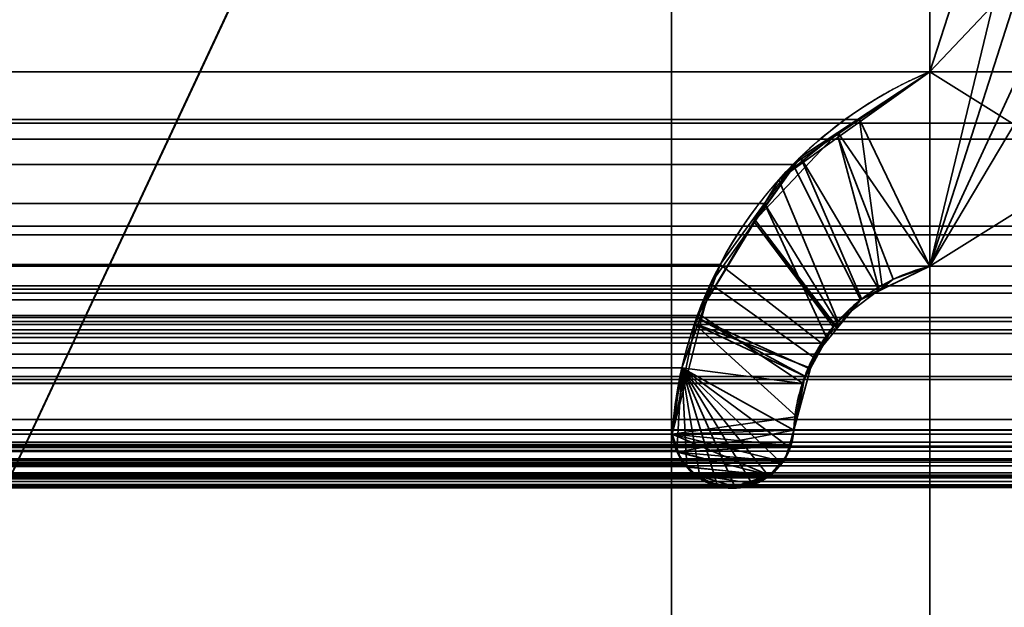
# Model space of a CAD drawing. Header units: millimetres. Extents: x -490 to 6690, y -115 to 152.
# Tile 692 of 1056: x 3401.88 to 3406.59, y 5.63 to 8.44. Entities that reach past the tile are written whole.
import ezdxf

# ---------------------------------------------------------------- set-up
doc = ezdxf.new("R2010")
doc.units = ezdxf.units.MM
doc.layers.add('151', color=253, linetype='Continuous')

# ---------------------------------------------------------------- blocks, each defined once
blk = doc.blocks.new('UG_SURFACE_003')
at = {"layer": '151', "color": 252, "linetype": 'Continuous', "lineweight": 35}
for points in [[(3589.9999, -6.2, 2202.5001), (3589.9999, 133.2, 2202.5001), (2410.0001, 133.2, 2202.5001), (2410.0001, -6.2, 2202.5001)], [(2559.9999, -6.2, 2052.5), (2559.9999, 133.2, 2052.5), (3440.0001, 133.2, 2052.5), (3440.0001, -6.2, 2052.5)]]:
    blk.add_3dface(points, dxfattribs=at)
blk = doc.blocks.new('UG_SURFACE_205')
at = {"layer": '151', "color": 254, "linetype": 'Continuous', "lineweight": 35}
for points in [[(3425.2501, -10, 2032.7499), (3425.2501, 136.75, 2032.7499), (2574.7499, 136.75, 2032.7499), (2574.7499, -10, 2032.7499)], [(3405, 13, 2012.5), (3405, 5, 2012.5), (3401.2499, 5, 2008.75), (3401.2499, 131.75, 2008.75)], [(3417.5, 21, 2025.0001), (3417.5, -8, 2025.0001), (2582.5, -8, 2025.0001), (2582.5, 21, 2025.0001)], [(3413.0001, 5, 2020.4999), (3413.0001, 21, 2020.4999), (2586.9999, 21, 2020.4999), (2586.9999, 5, 2020.4999)], [(3408.9999, 13, 2016.5), (3408.9999, 5, 2016.5), (2591.0001, 5, 2016.5), (2591.0001, 13, 2016.5)], [(3405, 5, 2012.5), (3405, 13, 2012.5), (2595, 13, 2012.5), (2595, 5, 2012.5)]]:
    blk.add_3dface(points, dxfattribs=at)
blk = doc.blocks.new('UG_SURFACE_208')
at = {"layer": '151', "color": 254, "linetype": 'Continuous', "lineweight": 35}
for points in [[(3401.2978, 132.0496, 2008.7976), (3401.2499, 131.75, 2008.75), (3401.2499, 5, 2008.75), (3413.0001, 106, 2020.4999)], [(3405, 13, -7.5), (3405, 5, -7.5), (3401.2499, 5, -7.5), (3401.2499, 131.75, -7.5)], [(3405, 13, 2012.5), (3413.0001, 106, 2020.4999), (3401.2499, 5, 2008.75)], [(3401.2499, 5, 2008.75), (3405, 5, 2012.5), (3405, 13, 2012.5)], [(3405, 5, -7.5), (3405, 13, -7.5), (3405, 13, 2012.5), (3405, 5, 2012.5)]]:
    blk.add_3dface(points, dxfattribs=at)
blk = doc.blocks.new('UG_SURFACE_231')
at = {"layer": '151', "color": 14, "linetype": 'Continuous', "lineweight": 35}
for points in [[(3417.3, -10, 2024.8001), (3417.3, 19, 2024.8001), (2582.7, 19, 2024.8001), (2582.7, -10, 2024.8001)], [(3413.25, 16.25, 2020.75), (3413.25, -22, 2020.75), (2586.75, -22, 2020.75), (2586.75, 16.25, 2020.75)]]:
    blk.add_3dface(points, dxfattribs=at)
blk = doc.blocks.new('UG_SURFACE_232')
at = {"layer": '151', "color": 7, "linetype": 'Continuous', "lineweight": 35}
for points in [[(2586.75, 16, 2020.75), (2586.75, -22, 2020.75), (3413.25, -22, 2020.75), (3413.25, 16, 2020.75)], [(3413.0001, 16, 2020.4999), (3413.0001, -22, 2020.4999), (2586.9999, -22, 2020.4999), (2586.9999, 16, 2020.4999)]]:
    blk.add_3dface(points, dxfattribs=at)
blk = doc.blocks.new('UG_SURFACE_238')
at = {"layer": '151', "color": 253, "linetype": 'Continuous', "lineweight": 35}
for points in [[(3406.235, 8.1895, 2013.7351), (3406.235, 9.7575, 2013.7351), (3406.8387, 10.9244, 2014.3387), (3407.12, 10.9237, 2014.6201)], [(3406.235, 7.26, 2013.7351), (3407.12, 10.9237, 2014.6201), (3407.1887, 10.9236, 2014.6887), (3407.388, 10.853, 2014.888)], [(3407.12, 10.9237, 2014.6201), (3406.235, 7.26, 2013.7351), (3406.235, 8.1895, 2013.7351)], [(3407.388, 10.853, 2014.888), (3407.8071, 10.6485, 2015.3072), (3406.235, 7.26, 2013.7351)], [(3406.235, 7.26, 2013.7351), (3407.8071, 10.6485, 2015.3072), (3407.7232, 9.7575, 2015.223)], [(2592.2768, 9.7575, 2015.223), (2592.2768, 8.1895, 2015.223), (3407.7232, 8.1895, 2015.223), (3407.7232, 9.7575, 2015.223)], [(2593.765, 8.1895, 2013.7351), (2593.765, 9.7575, 2013.7351), (3406.235, 9.7575, 2013.7351), (3406.235, 8.1895, 2013.7351)], [(3406.235, 7.26, 2013.7351), (3407.7232, 9.7575, 2015.223), (3407.7232, 8.1895, 2015.223)], [(3408.1497, 7.9443, 2015.6498), (3407.7232, 8.1895, 2015.223), (2592.2768, 8.1895, 2015.223), (2591.8503, 7.9443, 2015.6498)], [(2593.765, 8.1895, 2013.7351), (3406.235, 8.1895, 2013.7351), (3405.8993, 7.9618, 2013.3991), (2594.1007, 7.9618, 2013.3991)], [(3405.8993, 7.9618, 2013.3991), (3406.235, 8.1895, 2013.7351), (3406.235, 7.26, 2013.7351)], [(3407.7232, 8.1895, 2015.223), (3407.7232, 7.26, 2015.223), (3406.235, 7.26, 2013.7351)], [(2594.4178, 7.7469, 2013.0823), (2594.1007, 7.9618, 2013.3991), (3405.8993, 7.9618, 2013.3991)], [(2594.4178, 7.7469, 2013.0823), (3405.8993, 7.9618, 2013.3991), (3405.5822, 7.7469, 2013.0823)], [(3406.0092, 7.1507, 2013.5093), (3405.9043, 7.1, 2013.4044), (3405.5822, 7.7469, 2013.0823), (3405.8993, 7.9618, 2013.3991)], [(3405.8993, 7.9618, 2013.3991), (3406.235, 7.26, 2013.7351), (3406.0092, 7.1507, 2013.5093)], [(2591.7773, 7.8674, 2015.7228), (3408.2227, 7.8674, 2015.7228), (3408.1497, 7.9443, 2015.6498)], [(2591.8503, 7.9443, 2015.6498), (2591.7773, 7.8674, 2015.7228), (3408.1497, 7.9443, 2015.6498)], [(3408.6165, 7.452, 2016.1166), (3408.2227, 7.8674, 2015.7228), (2591.7773, 7.8674, 2015.7228), (2591.3835, 7.452, 2016.1166)], [(3405.5822, 7.7469, 2013.0823), (2594.5551, 7.5593, 2012.9449), (2594.4178, 7.7469, 2013.0823)], [(3405.5822, 7.7469, 2013.0823), (3405.4449, 7.5593, 2012.9449), (2594.5551, 7.5593, 2012.9449)], [(3405.4449, 7.5593, 2012.9449), (3405.5822, 7.7469, 2013.0823), (3405.9043, 7.1, 2013.4044), (3405.7982, 6.9827, 2013.2983)], [(2594.7673, 7.2694, 2012.7327), (2594.5551, 7.5593, 2012.9449), (3405.4449, 7.5593, 2012.9449)], [(2594.7673, 7.2694, 2012.7327), (3405.4449, 7.5593, 2012.9449), (3405.2327, 7.2694, 2012.7327)], [(3405.7422, 6.9206, 2013.242), (3405.7171, 6.893, 2013.2172), (3405.2327, 7.2694, 2012.7327), (3405.4449, 7.5593, 2012.9449)], [(3405.7982, 6.9827, 2013.2983), (3405.7422, 6.9206, 2013.242), (3405.4449, 7.5593, 2012.9449)], [(2591.3627, 7.4107, 2016.1374), (3408.6373, 7.4107, 2016.1374), (3408.6165, 7.452, 2016.1166)], [(2591.3835, 7.452, 2016.1166), (2591.3627, 7.4107, 2016.1374), (3408.6165, 7.452, 2016.1166)], [(3408.8445, 6.9969, 2016.3445), (3408.6373, 7.4107, 2016.1374), (2591.3627, 7.4107, 2016.1374), (2591.1555, 6.9969, 2016.3445)], [(2592.2768, 7.26, 2015.223), (3407.7232, 7.26, 2015.223), (3407.9313, 7.1673, 2015.4314), (2592.0687, 7.1673, 2015.4314)], [(2592.2768, 7.26, 2015.223), (2592.2768, 5.4905, 2015.223), (3407.7232, 5.4905, 2015.223), (3407.7232, 7.26, 2015.223)], [(2593.9908, 7.1507, 2013.5093), (3406.0092, 7.1507, 2013.5093), (3406.235, 7.26, 2013.7351), (2593.765, 7.26, 2013.7351)], [(2593.765, 5.4905, 2013.7351), (2593.765, 7.26, 2013.7351), (3406.235, 7.26, 2013.7351), (3406.235, 5.4905, 2013.7351)], [(3405.2327, 7.2694, 2012.7327), (2594.8579, 7.0244, 2012.6419), (2594.7673, 7.2694, 2012.7327)], [(3405.2327, 7.2694, 2012.7327), (3405.1421, 7.0244, 2012.6419), (2594.8579, 7.0244, 2012.6419)], [(3405.7171, 6.893, 2013.2172), (3405.6265, 6.702, 2013.1264), (3405.1421, 7.0244, 2012.6419), (3405.2327, 7.2694, 2012.7327)], [(3407.7232, 7.26, 2015.223), (3407.7232, 5.4905, 2015.223), (3406.235, 5.4905, 2013.7351), (3406.235, 7.26, 2013.7351)], [(2591.9893, 7.132, 2015.5108), (2592.0687, 7.1673, 2015.4314), (3407.9313, 7.1673, 2015.4314), (3408.0107, 7.132, 2015.5108)], [(3408.1314, 7.0149, 2015.6312), (2591.8686, 7.0149, 2015.6312), (2591.9893, 7.132, 2015.5108)], [(3408.0107, 7.132, 2015.5108), (3408.1314, 7.0149, 2015.6312), (2591.9893, 7.132, 2015.5108)], [(3405.9043, 7.1, 2013.4044), (2593.9908, 7.1507, 2013.5093), (2594.0957, 7.1, 2013.4044)], [(3405.9043, 7.1, 2013.4044), (3406.0092, 7.1507, 2013.5093), (2593.9908, 7.1507, 2013.5093)], [(2594.0957, 7.1, 2013.4044), (3405.7982, 6.9827, 2013.2983), (3405.9043, 7.1, 2013.4044)], [(2594.0957, 7.1, 2013.4044), (2594.2018, 6.9827, 2013.2983), (3405.7982, 6.9827, 2013.2983)], [(2591.8686, 7.0149, 2015.6312), (3408.1314, 7.0149, 2015.6312), (3408.191, 6.9568, 2015.691), (2591.809, 6.9568, 2015.691)], [(2594.9502, 6.7755, 2012.5499), (2594.8579, 7.0244, 2012.6419), (3405.1421, 7.0244, 2012.6419)], [(2594.9502, 6.7755, 2012.5499), (3405.1421, 7.0244, 2012.6419), (3405.0498, 6.7755, 2012.5499)], [(3405.0498, 6.7755, 2012.5499), (3405.1421, 7.0244, 2012.6419), (3405.6265, 6.702, 2013.1264), (3405.6261, 6.6996, 2013.1259)], [(2591.1555, 6.9969, 2016.3445), (2591.1236, 6.8404, 2016.3765), (3408.8764, 6.8404, 2016.3765)], [(2591.1555, 6.9969, 2016.3445), (3408.8764, 6.8404, 2016.3765), (3408.8445, 6.9969, 2016.3445)], [(2594.2578, 6.9206, 2013.242), (3405.7422, 6.9206, 2013.242), (3405.7982, 6.9827, 2013.2983), (2594.2018, 6.9827, 2013.2983)], [(2591.6789, 6.7324, 2015.821), (2591.7909, 6.9393, 2015.7092), (3408.324, 6.7195, 2015.8241)], [(2591.7909, 6.9393, 2015.7092), (2591.809, 6.9568, 2015.691), (3408.191, 6.9568, 2015.691), (3408.2091, 6.9393, 2015.7092)], [(2591.7909, 6.9393, 2015.7092), (3408.2091, 6.9393, 2015.7092), (3408.3211, 6.7324, 2015.821)], [(3408.3211, 6.7324, 2015.821), (3408.324, 6.7195, 2015.8241), (2591.7909, 6.9393, 2015.7092)], [(2594.2578, 6.9206, 2013.242), (3405.6265, 6.702, 2013.1264), (3405.7171, 6.893, 2013.2172)], [(3405.6265, 6.702, 2013.1264), (2594.2578, 6.9206, 2013.242), (2594.2829, 6.893, 2013.2172)], [(3405.7171, 6.893, 2013.2172), (3405.7422, 6.9206, 2013.242), (2594.2578, 6.9206, 2013.242)], [(2594.2829, 6.893, 2013.2172), (3405.6261, 6.6996, 2013.1259), (3405.6265, 6.702, 2013.1264)], [(2594.2829, 6.893, 2013.2172), (2594.3735, 6.702, 2013.1264), (3405.6261, 6.6996, 2013.1259)], [(2591.0454, 6.458, 2016.4545), (3408.9546, 6.458, 2016.4545), (3408.8764, 6.8404, 2016.3765), (2591.1236, 6.8404, 2016.3765)], [(3408.324, 6.7195, 2015.8241), (2591.676, 6.7195, 2015.8241), (2591.6789, 6.7324, 2015.821)], [(3405.0498, 6.7755, 2012.5499), (2594.9965, 6.458, 2012.5036), (2594.9502, 6.7755, 2012.5499)], [(3405.0498, 6.7755, 2012.5499), (3405.0035, 6.458, 2012.5036), (2594.9965, 6.458, 2012.5036)], [(3405.0267, 6.375, 2012.5268), (3405.0243, 6.3793, 2012.5241), (3405.0035, 6.458, 2012.5036), (3405.0498, 6.7755, 2012.5499)], [(3405.0498, 6.7755, 2012.5499), (3405.0734, 6.3038, 2012.5735), (3405.0615, 6.3147, 2012.5616), (3405.0267, 6.375, 2012.5268)], [(3405.0498, 6.7755, 2012.5499), (3405.2184, 6.2159, 2012.7184), (3405.1383, 6.245, 2012.6381)], [(3405.1383, 6.245, 2012.6381), (3405.1368, 6.2455, 2012.6369), (3405.0734, 6.3038, 2012.5735), (3405.0498, 6.7755, 2012.5499)], [(3405.0498, 6.7755, 2012.5499), (3405.3032, 6.2065, 2012.8033), (3405.2553, 6.2025, 2012.7554), (3405.2184, 6.2159, 2012.7184)], [(3405.0498, 6.7755, 2012.5499), (3405.4646, 6.2594, 2012.9647), (3405.3884, 6.2176, 2012.8882)], [(3405.3884, 6.2176, 2012.8882), (3405.3798, 6.213, 2012.8798), (3405.3032, 6.2065, 2012.8033), (3405.0498, 6.7755, 2012.5499)], [(3405.0498, 6.7755, 2012.5499), (3405.5669, 6.3945, 2013.067), (3405.5414, 6.3376, 2013.0413), (3405.5259, 6.3197, 2013.0258)], [(3405.5259, 6.3197, 2013.0258), (3405.4816, 6.2686, 2012.9817), (3405.4646, 6.2594, 2012.9647), (3405.0498, 6.7755, 2012.5499)], [(3405.0498, 6.7755, 2012.5499), (3405.5851, 6.478, 2013.0851), (3405.5734, 6.4089, 2013.0734), (3405.5669, 6.3945, 2013.067)], [(3405.6261, 6.6996, 2013.1259), (3405.5851, 6.478, 2013.0851), (3405.0498, 6.7755, 2012.5499)], [(2591.6309, 6.5288, 2015.8691), (2591.676, 6.7195, 2015.8241), (3408.324, 6.7195, 2015.8241), (3408.3691, 6.5286, 2015.8691)], [(2594.3735, 6.702, 2013.1264), (2594.3739, 6.6996, 2013.1259), (3405.6261, 6.6996, 2013.1259)], [(2594.4149, 6.478, 2013.0851), (3405.5851, 6.478, 2013.0851), (3405.6261, 6.6996, 2013.1259), (2594.3739, 6.6996, 2013.1259)], [(3408.3731, 6.478, 2015.8732), (2591.6269, 6.478, 2015.8732), (2591.6309, 6.5288, 2015.8691)], [(3408.3691, 6.5286, 2015.8691), (3408.3731, 6.478, 2015.8732), (2591.6309, 6.5288, 2015.8691)], [(3408.9546, 6.458, 2016.4545), (2591.0454, 6.458, 2016.4545), (2591.0597, 6.3956, 2016.4402)], [(3408.9403, 6.3956, 2016.4402), (3408.9546, 6.458, 2016.4545), (2591.0597, 6.3956, 2016.4402)], [(3408.3731, 6.478, 2015.8732), (3408.3838, 6.42, 2015.8837), (2591.6162, 6.42, 2015.8837), (2591.6269, 6.478, 2015.8732)], [(3405.5734, 6.4089, 2013.0734), (2594.4149, 6.478, 2013.0851), (2594.4266, 6.4089, 2013.0734)], [(3405.5734, 6.4089, 2013.0734), (3405.5851, 6.478, 2013.0851), (2594.4149, 6.478, 2013.0851)], [(2594.9757, 6.3793, 2012.5241), (3405.0035, 6.458, 2012.5036), (3405.0243, 6.3793, 2012.5241)], [(2594.9757, 6.3793, 2012.5241), (2594.9965, 6.458, 2012.5036), (3405.0035, 6.458, 2012.5036)], [(2591.6126, 6.4006, 2015.8873), (3408.3838, 6.42, 2015.8837), (3408.3874, 6.4006, 2015.8873)], [(2591.6126, 6.4006, 2015.8873), (2591.6162, 6.42, 2015.8837), (3408.3838, 6.42, 2015.8837)], [(2594.4266, 6.4089, 2013.0734), (2594.4331, 6.3945, 2013.067), (3405.5669, 6.3945, 2013.067), (3405.5734, 6.4089, 2013.0734)], [(2591.0597, 6.3956, 2016.4402), (2591.069, 6.3776, 2016.4309), (3408.931, 6.3776, 2016.4309), (3408.9403, 6.3956, 2016.4402)], [(3408.931, 6.3776, 2016.4309), (2591.069, 6.3776, 2016.4309), (2591.0966, 6.3239, 2016.4034)], [(3408.9034, 6.3239, 2016.4034), (3408.931, 6.3776, 2016.4309), (2591.0966, 6.3239, 2016.4034)], [(3408.3874, 6.4006, 2015.8873), (2591.5837, 6.3397, 2015.9163), (2591.6126, 6.4006, 2015.8873)], [(3408.3874, 6.4006, 2015.8873), (3408.4163, 6.3397, 2015.9163), (2591.5837, 6.3397, 2015.9163)], [(3405.5669, 6.3945, 2013.067), (2594.4331, 6.3945, 2013.067), (2594.4586, 6.3376, 2013.0413)], [(3405.5414, 6.3376, 2013.0413), (3405.5669, 6.3945, 2013.067), (2594.4586, 6.3376, 2013.0413)], [(2594.9385, 6.3147, 2012.5616), (3405.0267, 6.375, 2012.5268), (3405.0615, 6.3147, 2012.5616)], [(2594.9385, 6.3147, 2012.5616), (2594.9733, 6.375, 2012.5268), (3405.0267, 6.375, 2012.5268)], [(3405.0243, 6.3793, 2012.5241), (2594.9733, 6.375, 2012.5268), (2594.9757, 6.3793, 2012.5241)], [(3405.0243, 6.3793, 2012.5241), (3405.0267, 6.375, 2012.5268), (2594.9733, 6.375, 2012.5268)], [(2591.0966, 6.3239, 2016.4034), (2591.1138, 6.3061, 2016.386), (3408.8862, 6.3061, 2016.386), (3408.9034, 6.3239, 2016.4034)], [(3408.4187, 6.3346, 2015.9187), (2591.5258, 6.2732, 2015.9743), (2591.5813, 6.3346, 2015.9187)], [(3408.4187, 6.3346, 2015.9187), (3408.4742, 6.2732, 2015.9743), (2591.5258, 6.2732, 2015.9743)], [(2591.5813, 6.3346, 2015.9187), (3408.4163, 6.3397, 2015.9163), (3408.4187, 6.3346, 2015.9187)], [(2591.5813, 6.3346, 2015.9187), (2591.5837, 6.3397, 2015.9163), (3408.4163, 6.3397, 2015.9163)], [(2594.4586, 6.3376, 2013.0413), (2594.4741, 6.3197, 2013.0258), (3405.5259, 6.3197, 2013.0258), (3405.5414, 6.3376, 2013.0413)], [(3405.4816, 6.2686, 2012.9817), (2594.4741, 6.3197, 2013.0258), (2594.5184, 6.2686, 2012.9817)], [(3405.4816, 6.2686, 2012.9817), (3405.5259, 6.3197, 2013.0258), (2594.4741, 6.3197, 2013.0258)], [(3405.0615, 6.3147, 2012.5616), (2594.9266, 6.3038, 2012.5735), (2594.9385, 6.3147, 2012.5616)], [(3405.0615, 6.3147, 2012.5616), (3405.0734, 6.3038, 2012.5735), (2594.9266, 6.3038, 2012.5735)], [(3408.8385, 6.2575, 2016.3386), (2591.1138, 6.3061, 2016.386), (2591.1615, 6.2575, 2016.3386)], [(3408.8385, 6.2575, 2016.3386), (3408.8862, 6.3061, 2016.386), (2591.1138, 6.3061, 2016.386)], [(3408.4835, 6.263, 2015.9833), (2591.4533, 6.2313, 2016.0468), (2591.5165, 6.263, 2015.9833)], [(3408.4835, 6.263, 2015.9833), (3408.5467, 6.2313, 2016.0468), (2591.4533, 6.2313, 2016.0468)], [(2591.5165, 6.263, 2015.9833), (3408.4742, 6.2732, 2015.9743), (3408.4835, 6.263, 2015.9833)], [(2591.5165, 6.263, 2015.9833), (2591.5258, 6.2732, 2015.9743), (3408.4742, 6.2732, 2015.9743)], [(2594.5184, 6.2686, 2012.9817), (2594.5354, 6.2594, 2012.9647), (3405.4646, 6.2594, 2012.9647), (3405.4816, 6.2686, 2012.9817)], [(2594.8632, 6.2455, 2012.6369), (3405.0734, 6.3038, 2012.5735), (3405.1368, 6.2455, 2012.6369)], [(2594.8632, 6.2455, 2012.6369), (2594.9266, 6.3038, 2012.5735), (3405.0734, 6.3038, 2012.5735)], [(2591.1615, 6.2575, 2016.3386), (2591.1808, 6.2494, 2016.319), (3408.8192, 6.2494, 2016.319), (3408.8385, 6.2575, 2016.3386)], [(2591.2621, 6.2158, 2016.238), (3408.7379, 6.2158, 2016.238), (3408.8192, 6.2494, 2016.319), (2591.1808, 6.2494, 2016.319)], [(3408.7069, 6.203, 2016.207), (2591.2621, 6.2158, 2016.238), (2591.2931, 6.203, 2016.207)], [(3408.7069, 6.203, 2016.207), (3408.7379, 6.2158, 2016.238), (2591.2621, 6.2158, 2016.238)], [(2591.4094, 6.2095, 2016.0904), (3408.5467, 6.2313, 2016.0468), (3408.5906, 6.2095, 2016.0904)], [(2591.4094, 6.2095, 2016.0904), (2591.4533, 6.2313, 2016.0468), (3408.5467, 6.2313, 2016.0468)], [(2594.6116, 6.2176, 2012.8882), (3405.3884, 6.2176, 2012.8882), (3405.4646, 6.2594, 2012.9647), (2594.5354, 6.2594, 2012.9647)], [(3405.3798, 6.213, 2012.8798), (2594.6116, 6.2176, 2012.8882), (2594.6202, 6.213, 2012.8798)], [(3405.3798, 6.213, 2012.8798), (3405.3884, 6.2176, 2012.8882), (2594.6116, 6.2176, 2012.8882)], [(2594.7447, 6.2025, 2012.7554), (3405.2184, 6.2159, 2012.7184), (3405.2553, 6.2025, 2012.7554)], [(2594.7447, 6.2025, 2012.7554), (2594.7816, 6.2159, 2012.7184), (3405.2184, 6.2159, 2012.7184)], [(2594.8617, 6.245, 2012.6381), (3405.1383, 6.245, 2012.6381), (3405.2184, 6.2159, 2012.7184), (2594.7816, 6.2159, 2012.7184)], [(3405.1368, 6.2455, 2012.6369), (2594.8617, 6.245, 2012.6381), (2594.8632, 6.2455, 2012.6369)], [(3405.1368, 6.2455, 2012.6369), (3405.1383, 6.245, 2012.6381), (2594.8617, 6.245, 2012.6381)], [(2591.2931, 6.203, 2016.207), (2591.3446, 6.2059, 2016.1555), (3408.6554, 6.2059, 2016.1555), (3408.7069, 6.203, 2016.207)], [(2591.3632, 6.2069, 2016.1369), (3408.6368, 6.2069, 2016.1369), (3408.6554, 6.2059, 2016.1555), (2591.3446, 6.2059, 2016.1555)], [(3408.5906, 6.2095, 2016.0904), (2591.3632, 6.2069, 2016.1369), (2591.4094, 6.2095, 2016.0904)], [(3408.5906, 6.2095, 2016.0904), (3408.6368, 6.2069, 2016.1369), (2591.3632, 6.2069, 2016.1369)], [(2594.6202, 6.213, 2012.8798), (2594.6968, 6.2065, 2012.8033), (3405.3032, 6.2065, 2012.8033), (3405.3798, 6.213, 2012.8798)], [(3405.2553, 6.2025, 2012.7554), (2594.6968, 6.2065, 2012.8033), (2594.7447, 6.2025, 2012.7554)], [(3405.2553, 6.2025, 2012.7554), (3405.3032, 6.2065, 2012.8033), (2594.6968, 6.2065, 2012.8033)]]:
    blk.add_3dface(points, dxfattribs=at)
blk = doc.blocks.new('UG_SURFACE_239')
at = {"layer": '151', "color": 253, "linetype": 'Continuous', "lineweight": 35}
for points in [[(3406.235, 8.1895, -7.5), (3406.235, 9.7575, -7.5), (3406.8882, 10.9368, -7.5), (3407.7232, 9.7575, -7.5)], [(3407.7232, 7.26, 2015.223), (3406.888, 10.9407, 2014.3881), (3406.8799, 10.9421, 2014.38), (3406.5707, 10.853, 2014.0705)], [(3406.5707, 10.853, 2014.0705), (3406.1515, 10.6485, 2013.6516), (3407.7232, 7.26, 2015.223)], [(3407.7232, 7.26, 2015.223), (3406.1515, 10.6485, 2013.6516), (3406.235, 9.7575, 2013.7351)], [(3406.235, 8.1895, 2013.7351), (3406.235, 9.7575, 2013.7351), (3406.235, 9.7575, -7.5), (3406.235, 8.1895, -7.5)], [(3406.235, 7.26, -7.5), (3407.7232, 9.7575, -7.5), (3407.7232, 8.1895, -7.5)], [(3407.7232, 9.7575, -7.5), (3406.235, 7.26, -7.5), (3406.235, 8.1895, -7.5)], [(3407.7232, 7.26, 2015.223), (3406.235, 9.7575, 2013.7351), (3406.235, 8.1895, 2013.7351)], [(3406.235, 8.1895, -7.5), (3405.7965, 7.8997, -7.5), (3405.7975, 7.8767, 2013.2976)], [(3405.7965, 7.8997, -7.5), (3406.235, 8.1895, -7.5), (3406.235, 7.26, -7.5)], [(3405.7975, 7.8767, 2013.2976), (3406.235, 8.1895, 2013.7351), (3406.235, 8.1895, -7.5)], [(3406.0609, 7.1982, 2013.561), (3406.235, 7.26, 2013.7351), (3406.235, 8.1895, 2013.7351), (3405.7975, 7.8767, 2013.2976)], [(3406.235, 7.26, -7.5), (3407.7232, 8.1895, -7.5), (3407.7232, 7.26, -7.5)], [(3406.235, 8.1895, 2013.7351), (3406.235, 7.26, 2013.7351), (3407.7232, 7.26, 2015.223)], [(3405.7965, 7.8997, -7.5), (3405.6165, 7.7807, -7.5), (3405.3941, 7.474, 2012.8942)], [(3405.3941, 7.474, 2012.8942), (3405.5133, 7.6735, 2013.0134), (3405.7965, 7.8997, -7.5)], [(3405.5133, 7.6735, 2013.0134), (3405.7975, 7.8767, 2013.2976), (3405.7965, 7.8997, -7.5)], [(3405.7975, 7.8767, 2013.2976), (3405.5133, 7.6735, 2013.0134), (3405.7961, 6.9974, 2013.2959), (3405.9932, 7.1469, 2013.4933)], [(3405.6165, 7.7807, -7.5), (3405.7965, 7.8997, -7.5), (3406.235, 7.26, -7.5), (3405.9954, 7.1452, -7.5)], [(3405.9932, 7.1469, 2013.4933), (3406.0609, 7.1982, 2013.561), (3405.7975, 7.8767, 2013.2976)], [(3405.6165, 7.7807, -7.5), (3405.4015, 7.4786, -7.5), (3405.3941, 7.474, 2012.8942)], [(3405.4015, 7.4786, -7.5), (3405.6165, 7.7807, -7.5), (3405.9095, 7.1041, -7.5), (3405.7941, 6.9653, -7.5)], [(3405.9954, 7.1452, -7.5), (3405.9095, 7.1041, -7.5), (3405.6165, 7.7807, -7.5)], [(3405.7794, 6.9777, 2013.2792), (3405.7961, 6.9974, 2013.2959), (3405.5133, 7.6735, 2013.0134), (3405.3941, 7.474, 2012.8942)], [(3405.1206, 7.0159, 2012.6204), (3405.4015, 7.4786, -7.5), (3405.1867, 7.1765, -7.5)], [(3405.1206, 7.0159, 2012.6204), (3405.3941, 7.474, 2012.8942), (3405.4015, 7.4786, -7.5)], [(3405.659, 6.7715, 2013.159), (3405.7736, 6.9712, 2013.2737), (3405.3941, 7.474, 2012.8942), (3405.1206, 7.0159, 2012.6204)], [(3405.7941, 6.9653, -7.5), (3405.6787, 6.8265, -7.5), (3405.1867, 7.1765, -7.5), (3405.4015, 7.4786, -7.5)], [(3405.3941, 7.474, 2012.8942), (3405.7736, 6.9712, 2013.2737), (3405.7794, 6.9777, 2013.2792)], [(3406.0609, 7.1982, 2013.561), (3405.9954, 7.1452, -7.5), (3406.235, 7.26, -7.5)], [(3406.235, 7.26, -7.5), (3406.235, 7.26, 2013.7351), (3406.0609, 7.1982, 2013.561)], [(3406.235, 5.4905, 2013.7351), (3406.235, 7.26, 2013.7351), (3406.235, 7.26, -7.5), (3406.235, 5.4905, -7.5)], [(3407.7232, 7.26, -7.5), (3407.7232, 5.4905, -7.5), (3406.235, 5.4905, -7.5), (3406.235, 7.26, -7.5)], [(3406.235, 7.26, 2013.7351), (3406.235, 5.4905, 2013.7351), (3407.7232, 5.4905, 2015.223), (3407.7232, 7.26, 2015.223)], [(3405.1867, 7.1765, -7.5), (3405.1359, 6.9773, -7.5), (3405.1135, 6.9823, 2012.6135)], [(3405.1135, 6.9823, 2012.6135), (3405.1206, 7.0159, 2012.6204), (3405.1867, 7.1765, -7.5)], [(3405.1359, 6.9773, -7.5), (3405.1867, 7.1765, -7.5), (3405.6787, 6.8265, -7.5), (3405.6647, 6.7736, -7.5)], [(3406.0609, 7.1982, 2013.561), (3405.9932, 7.1469, 2013.4933), (3405.9954, 7.1452, -7.5)], [(3405.9095, 7.1041, -7.5), (3405.9932, 7.1469, 2013.4933), (3405.7961, 6.9974, 2013.2959)], [(3405.9095, 7.1041, -7.5), (3405.9954, 7.1452, -7.5), (3405.9932, 7.1469, 2013.4933)], [(3405.7961, 6.9974, 2013.2959), (3405.7941, 6.9653, -7.5), (3405.9095, 7.1041, -7.5)], [(3405.6382, 6.7356, 2013.1383), (3405.1206, 7.0159, 2012.6204), (3405.1135, 6.9823, 2012.6135)], [(3405.1206, 7.0159, 2012.6204), (3405.6382, 6.7356, 2013.1383), (3405.659, 6.7715, 2013.159)], [(3405.0035, 6.458, 2012.5036), (3405.1135, 6.9823, 2012.6135), (3405.1359, 6.9773, -7.5)], [(3405.1135, 6.9823, 2012.6135), (3405.0035, 6.458, 2012.5036), (3405.5851, 6.478, 2013.0851), (3405.5984, 6.5423, 2013.0985)], [(3405.1359, 6.9773, -7.5), (3405.0035, 6.458, -7.5), (3405.0035, 6.458, 2012.5036)], [(3405.0035, 6.458, -7.5), (3405.1359, 6.9773, -7.5), (3405.6647, 6.7736, -7.5), (3405.6025, 6.5423, -7.5)], [(3405.5984, 6.5423, 2013.0985), (3405.6382, 6.7356, 2013.1383), (3405.1135, 6.9823, 2012.6135)], [(3405.7736, 6.9712, 2013.2737), (3405.659, 6.7715, 2013.159), (3405.6647, 6.7736, -7.5)], [(3405.7736, 6.9712, 2013.2737), (3405.6647, 6.7736, -7.5), (3405.6787, 6.8265, -7.5)], [(3405.6787, 6.8265, -7.5), (3405.7794, 6.9777, 2013.2792), (3405.7736, 6.9712, 2013.2737)], [(3405.6787, 6.8265, -7.5), (3405.7941, 6.9653, -7.5), (3405.7794, 6.9777, 2013.2792)], [(3405.7961, 6.9974, 2013.2959), (3405.7794, 6.9777, 2013.2792), (3405.7941, 6.9653, -7.5)], [(3405.6382, 6.7356, 2013.1383), (3405.5984, 6.5423, 2013.0985), (3405.6025, 6.5423, -7.5)], [(3405.6382, 6.7356, 2013.1383), (3405.6025, 6.5423, -7.5), (3405.6647, 6.7736, -7.5)], [(3405.6647, 6.7736, -7.5), (3405.659, 6.7715, 2013.159), (3405.6382, 6.7356, 2013.1383)], [(3405.6025, 6.5423, -7.5), (3405.5851, 6.478, -7.5), (3405.0035, 6.458, -7.5)], [(3405.6025, 6.5423, -7.5), (3405.5984, 6.5423, 2013.0985), (3405.5851, 6.478, 2013.0851)], [(3405.5851, 6.478, 2013.0851), (3405.5851, 6.478, -7.5), (3405.6025, 6.5423, -7.5)], [(3405.0035, 6.458, -7.5), (3405.5851, 6.478, -7.5), (3405.5653, 6.4036, -7.5)], [(3405.5851, 6.478, 2013.0851), (3405.0035, 6.458, 2012.5036), (3405.0062, 6.4486, 2012.5062), (3405.0276, 6.3727, 2012.5277)], [(3405.0069, 6.4485, -7.5), (3405.0062, 6.4486, 2012.5062), (3405.0035, 6.458, 2012.5036)], [(3405.0035, 6.458, 2012.5036), (3405.0035, 6.458, -7.5), (3405.0069, 6.4485, -7.5)], [(3405.5653, 6.4036, -7.5), (3405.5533, 6.3589, -7.5), (3405.5278, 6.3278, -7.5), (3405.0035, 6.458, -7.5)], [(3405.5278, 6.3278, -7.5), (3405.4754, 6.2635, -7.5), (3405.4708, 6.2613, -7.5), (3405.0035, 6.458, -7.5)], [(3405.0322, 6.3741, -7.5), (3405.0069, 6.4485, -7.5), (3405.0035, 6.458, -7.5), (3405.4708, 6.2613, -7.5)], [(3405.5686, 6.4041, 2013.0687), (3405.5789, 6.4306, 2013.0789), (3405.5851, 6.478, 2013.0851), (3405.0276, 6.3727, 2012.5277)], [(3405.5686, 6.4041, 2013.0687), (3405.5653, 6.4036, -7.5), (3405.5851, 6.478, -7.5)], [(3405.5851, 6.478, -7.5), (3405.5789, 6.4306, 2013.0789), (3405.5686, 6.4041, 2013.0687)], [(3405.5851, 6.478, -7.5), (3405.5851, 6.478, 2013.0851), (3405.5789, 6.4306, 2013.0789)], [(3405.0322, 6.3741, -7.5), (3405.0276, 6.3727, 2012.5277), (3405.0062, 6.4486, 2012.5062)], [(3405.0062, 6.4486, 2012.5062), (3405.0069, 6.4485, -7.5), (3405.0322, 6.3741, -7.5)], [(3405.5305, 6.3279, 2013.0303), (3405.545, 6.3436, 2013.0451), (3405.5686, 6.4041, 2013.0687), (3405.0276, 6.3727, 2012.5277)], [(3405.5653, 6.4036, -7.5), (3405.5686, 6.4041, 2013.0687), (3405.545, 6.3436, 2013.0451)], [(3405.545, 6.3436, 2013.0451), (3405.5533, 6.3589, -7.5), (3405.5653, 6.4036, -7.5)], [(3405.0288, 6.3687, 2012.5289), (3405.0276, 6.3727, 2012.5277), (3405.0322, 6.3741, -7.5)], [(3405.4701, 6.263, 2012.97), (3405.0276, 6.3727, 2012.5277), (3405.0288, 6.3687, 2012.5289), (3405.0765, 6.2998, 2012.5763)], [(3405.0276, 6.3727, 2012.5277), (3405.4701, 6.263, 2012.97), (3405.5305, 6.3279, 2013.0303)], [(3405.0288, 6.3687, 2012.5289), (3405.0322, 6.3741, -7.5), (3405.0434, 6.3414, -7.5)], [(3405.0434, 6.3414, -7.5), (3405.0765, 6.2998, 2012.5763), (3405.0288, 6.3687, 2012.5289)], [(3405.4708, 6.2613, -7.5), (3405.0798, 6.3025, -7.5), (3405.0434, 6.3414, -7.5), (3405.0322, 6.3741, -7.5)], [(3405.5305, 6.3279, 2013.0303), (3405.5278, 6.3278, -7.5), (3405.5533, 6.3589, -7.5)], [(3405.5533, 6.3589, -7.5), (3405.545, 6.3436, 2013.0451), (3405.5305, 6.3279, 2013.0303)], [(3405.0434, 6.3414, -7.5), (3405.0798, 6.3025, -7.5), (3405.0765, 6.2998, 2012.5763)], [(3405.5278, 6.3278, -7.5), (3405.5305, 6.3279, 2013.0303), (3405.4701, 6.263, 2012.97)], [(3405.4701, 6.263, 2012.97), (3405.4754, 6.2635, -7.5), (3405.5278, 6.3278, -7.5)], [(3405.0848, 6.2878, 2012.5847), (3405.0765, 6.2998, 2012.5763), (3405.0798, 6.3025, -7.5)], [(3405.0765, 6.2998, 2012.5763), (3405.0848, 6.2878, 2012.5847), (3405.1149, 6.2662, 2012.6147), (3405.4701, 6.263, 2012.97)], [(3405.0848, 6.2878, 2012.5847), (3405.0798, 6.3025, -7.5), (3405.1158, 6.2644, -7.5)], [(3405.4708, 6.2613, -7.5), (3405.1158, 6.2644, -7.5), (3405.0798, 6.3025, -7.5)], [(3405.1158, 6.2644, -7.5), (3405.1149, 6.2662, 2012.6147), (3405.0848, 6.2878, 2012.5847)], [(3405.1661, 6.2291, 2012.6662), (3405.1149, 6.2662, 2012.6147), (3405.1158, 6.2644, -7.5)], [(3405.4701, 6.263, 2012.97), (3405.1149, 6.2662, 2012.6147), (3405.1931, 6.2244, 2012.6932), (3405.2968, 6.206, 2012.7969)], [(3405.1149, 6.2662, 2012.6147), (3405.1661, 6.2291, 2012.6662), (3405.1931, 6.2244, 2012.6932)], [(3405.1661, 6.2291, 2012.6662), (3405.1158, 6.2644, -7.5), (3405.1278, 6.2516, -7.5)], [(3405.1158, 6.2644, -7.5), (3405.4708, 6.2613, -7.5), (3405.3917, 6.2221, -7.5)], [(3405.3917, 6.2221, -7.5), (3405.365, 6.2088, -7.5), (3405.3056, 6.2068, -7.5), (3405.1158, 6.2644, -7.5)], [(3405.195, 6.2239, -7.5), (3405.1278, 6.2516, -7.5), (3405.1158, 6.2644, -7.5), (3405.3056, 6.2068, -7.5)], [(3405.2968, 6.206, 2012.7969), (3405.3063, 6.2043, 2012.8064), (3405.4701, 6.263, 2012.97)], [(3405.3922, 6.227, 2012.892), (3405.4596, 6.2518, 2012.9597), (3405.4701, 6.263, 2012.97), (3405.3063, 6.2043, 2012.8064)], [(3405.4708, 6.2613, -7.5), (3405.4701, 6.263, 2012.97), (3405.4596, 6.2518, 2012.9597)], [(3405.4701, 6.263, 2012.97), (3405.4708, 6.2613, -7.5), (3405.4754, 6.2635, -7.5)], [(3405.1278, 6.2516, -7.5), (3405.1931, 6.2244, 2012.6932), (3405.1661, 6.2291, 2012.6662)], [(3405.1278, 6.2516, -7.5), (3405.195, 6.2239, -7.5), (3405.1931, 6.2244, 2012.6932)], [(3405.2961, 6.2064, -7.5), (3405.2968, 6.206, 2012.7969), (3405.1931, 6.2244, 2012.6932)], [(3405.1931, 6.2244, 2012.6932), (3405.195, 6.2239, -7.5), (3405.2417, 6.2046, -7.5)], [(3405.1931, 6.2244, 2012.6932), (3405.2417, 6.2046, -7.5), (3405.2961, 6.2064, -7.5)], [(3405.195, 6.2239, -7.5), (3405.3056, 6.2068, -7.5), (3405.2961, 6.2064, -7.5)], [(3405.2961, 6.2064, -7.5), (3405.2417, 6.2046, -7.5), (3405.195, 6.2239, -7.5)], [(3405.3063, 6.2043, 2012.8064), (3405.3228, 6.2014, 2012.8226), (3405.3922, 6.227, 2012.892)], [(3405.365, 6.2088, -7.5), (3405.3922, 6.227, 2012.892), (3405.3228, 6.2014, 2012.8226)], [(3405.365, 6.2088, -7.5), (3405.3917, 6.2221, -7.5), (3405.3922, 6.227, 2012.892)], [(3405.3922, 6.227, 2012.892), (3405.3917, 6.2221, -7.5), (3405.4708, 6.2613, -7.5)], [(3405.4708, 6.2613, -7.5), (3405.4596, 6.2518, 2012.9597), (3405.3922, 6.227, 2012.892)], [(3405.2968, 6.206, 2012.7969), (3405.2961, 6.2064, -7.5), (3405.3056, 6.2068, -7.5)], [(3405.3056, 6.2068, -7.5), (3405.3063, 6.2043, 2012.8064), (3405.2968, 6.206, 2012.7969)], [(3405.3063, 6.2043, 2012.8064), (3405.3056, 6.2068, -7.5), (3405.365, 6.2088, -7.5)], [(3405.365, 6.2088, -7.5), (3405.3228, 6.2014, 2012.8226), (3405.3063, 6.2043, 2012.8064)]]:
    blk.add_3dface(points, dxfattribs=at)

msp = doc.modelspace()

# ---------------------------------------------------------------- linework, layer by layer
at = {"layer": '151', "linetype": 'Continuous', "lineweight": -3}
for p, q in [((3405, 13, 2012.5), (3405, 5, 2012.5)), ((3405, 5, -7.5), (3405, 13, -7.5)), ((3405, 5, 2012.5), (3405, 13, 2012.5)), ((3406.2351, 8.1895, 2013.7351), (3406.2351, 9.7575, 2013.7351)), ((3406.2351, 8.1895, -7.5), (3406.2351, 9.7575, -7.5)), ((3406.2351, 8.1895, 2013.7351), (3406.2351, 9.7575, 2013.7351)), ((3407.7231, 8.1895, 2015.2231), (2592.2769, 8.1895, 2015.2231)), ((3406.2351, 8.1895, 2013.7351), (2593.7649, 8.1895, 2013.7351)), ((3406.2351, 8.1895, -7.5), (3406.2351, 8.1895, 2013.7351)), ((3407.7231, 7.26, 2015.2231), (2592.2769, 7.26, 2015.2231)), ((3406.2351, 7.26, 2013.7351), (2593.7649, 7.26, 2013.7351)), ((3406.2351, 5.4905, 2013.7351), (3406.2351, 7.26, 2013.7351)), ((3406.2351, 5.4905, 2013.7351), (3406.2351, 7.26, 2013.7351)), ((3406.2351, 5.4905, -7.5), (3406.2351, 7.26, -7.5)), ((3406.2351, 7.26, -7.5), (3406.2351, 7.26, 2013.7351)), ((3408.9546, 6.458, 2016.4546), (2591.0454, 6.458, 2016.4546)), ((3408.3731, 6.478, 2015.8731), (2591.6269, 6.478, 2015.8731)), ((3405.5851, 6.478, 2013.0851), (2594.4149, 6.478, 2013.0851)), ((3405.0036, 6.458, 2012.5036), (2594.9964, 6.458, 2012.5036)), ((3405.0036, 6.458, -7.5), (3405.0036, 6.458, 2012.5036)), ((3405.5851, 6.478, -7.5), (3405.5851, 6.478, 2013.0851))]:
    msp.add_line(p, q, dxfattribs=at)
at = {"layer": '151', "linetype": 'Continuous', "lineweight": -3, "extrusion": (0, 0, -1)}
for centre, radius, start, end in [((-3407.0219, 6.3262, 7.5), 2.0226, 3.7363, 67.1071), ((-3405.2935, 6.4918, 7.5), 0.2919, 182.7186, 353.3417)]:
    msp.add_arc(centre, radius, start, end, dxfattribs=at)
at = {"layer": '151', "linetype": 'Continuous', "lineweight": -3}
msp.add_arc((3406.4287, 6.4379, -7.5), 0.8445, 103.2518, 177.2814, dxfattribs=at)
for points, knots in [([(3406.2351, 8.1895, 2013.7351), (3405.9396, 8.0647, 2013.4396), (3405.6607, 7.8669, 2013.1607), (3405.2051, 7.2884, 2012.7051), (3405.0318, 6.8903, 2012.5318), (3405.0036, 6.458, 2012.5036)], [0, 0, 0, 0, 0.5, 0.5, 1, 1, 1, 1]), ([(3405.5851, 6.478, 2013.0851), (3405.5887, 6.555, 2013.0887), (3405.6034, 6.632, 2013.1034), (3405.6494, 6.7715, 2013.1494), (3405.6808, 6.8361, 2013.1808), (3405.7704, 6.9761, 2013.2704), (3405.8352, 7.0453, 2013.3352), (3406.006, 7.1805, 2013.506), (3406.1201, 7.2329, 2013.6201), (3406.2351, 7.26, 2013.7351)], [0, 0, 0, 0, 0.178952, 0.178952, 0.356168, 0.356168, 0.615937, 0.615937, 1, 1, 1, 1]), ([(3405.0036, 6.458, 2012.5036), (3405.0068, 6.4304, 2012.5068), (3405.0141, 6.4034, 2012.5141), (3405.0342, 6.3554, 2012.5342), (3405.0471, 6.3336, 2012.5471), (3405.0835, 6.2859, 2012.5835), (3405.1096, 6.2629, 2012.6096), (3405.1741, 6.2219, 2012.6741), (3405.2147, 6.2078, 2012.7147), (3405.2967, 6.197, 2012.7967), (3405.3392, 6.2004, 2012.8392), (3405.4153, 6.224, 2012.9153), (3405.4503, 6.2423, 2012.9503), (3405.5037, 6.2872, 2013.0037), (3405.5243, 6.3103, 2013.0243), (3405.5545, 6.3587, 2013.0545), (3405.5657, 6.3829, 2013.0657), (3405.5798, 6.4307, 2013.0798), (3405.584, 6.4544, 2013.084), (3405.5851, 6.478, 2013.0851)], [0, 0, 0, 0, 0.078962, 0.078962, 0.15702, 0.15702, 0.276652, 0.276652, 0.439869, 0.439869, 0.606218, 0.606218, 0.751676, 0.751676, 0.854129, 0.854129, 0.933423, 0.933423, 1, 1, 1, 1])]:
    msp.add_open_spline(points, degree=3, knots=knots, dxfattribs=at)
for points, weights in [([(3406.2351, 8.1895, 2013.7351), (3405.7063, 7.9662, 2013.2063), (3405.2827, 7.5632, 2012.7827), (3405.041, 7.0308, 2012.541), (3405.0036, 6.458, 2012.5036)], [1, 0.925472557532, 0.90063007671, 0.925472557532, 1]), ([(3405.5851, 6.478, 2013.0851), (3405.5985, 6.7604, 2013.0985), (3405.7288, 7.0197, 2013.2288), (3405.9599, 7.1952, 2013.4599), (3406.2351, 7.26, 2013.7351)], [1, 0.899239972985, 0.865653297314, 0.899239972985, 1])]:
    msp.add_rational_spline(points, weights, degree=4, dxfattribs=at)
msp.add_rational_spline([(3405.0036, 6.458, 2012.5036), (3405.015, 6.3598, 2012.515), (3405.0763, 6.2392, 2012.5763), (3405.2047, 6.1967, 2012.7047), (3405.4024, 6.2035, 2012.9024), (3405.5276, 6.2547, 2013.0276), (3405.5804, 6.3792, 2013.0804), (3405.5851, 6.478, 2013.0851)], [1, 1, 0.953337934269, 1, 1, 0.953337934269, 1, 1], degree=4, knots=[0, 0, 0, 0, 0, 0.5, 0.5, 0.5, 1, 1, 1, 1, 1], dxfattribs=at)

# ---------------------------------------------------------------- block references
for name in ['UG_SURFACE_205', 'UG_SURFACE_208', 'UG_SURFACE_003', 'UG_SURFACE_231', 'UG_SURFACE_232', 'UG_SURFACE_238', 'UG_SURFACE_239']:
    msp.add_blockref(name, (0, 0), dxfattribs=at)

doc.saveas('drawing.dxf')
